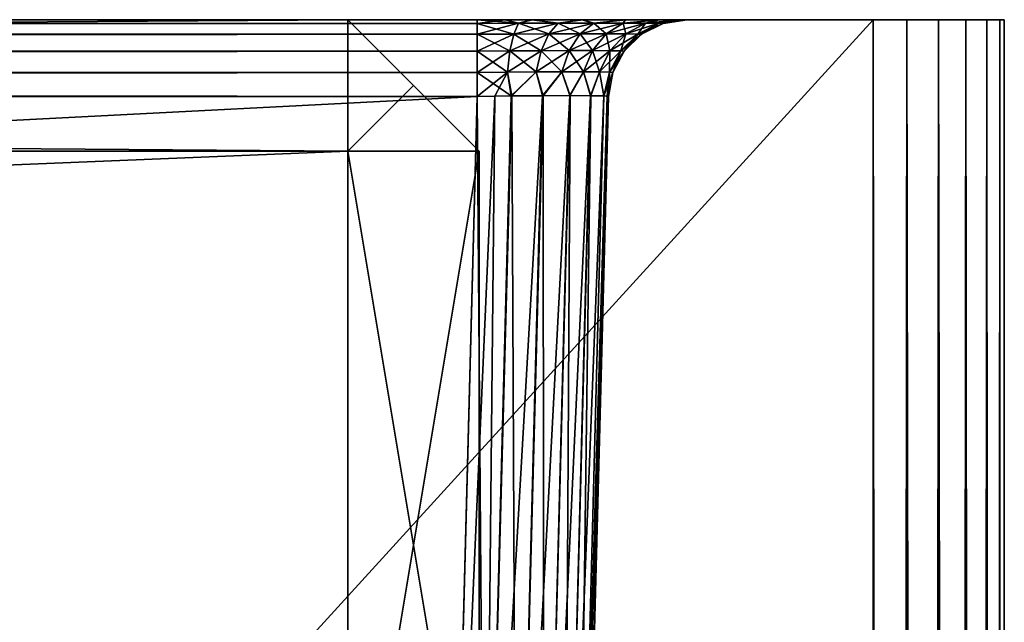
# Model space of a CAD drawing. Header units: millimetres. Extents: x -39 to 39, y -36 to 85.
# Tile 427 of 427: x 35.5 to 39.25, y 82.71 to 85. Entities that reach past the tile are written whole.
import ezdxf

# ---------------------------------------------------------------- set-up
doc = ezdxf.new("R2010")
doc.units = ezdxf.units.MM
doc.header["$LTSCALE"] = 65.185185
for name, color, linetype in [('10', 7, 'CONTINUOUS'), ('2', 7, 'CONTINUOUS'), ('25', 7, 'CONTINUOUS'), ('26', 7, 'CONTINUOUS'), ('30', 7, 'CONTINUOUS'), ('31', 7, 'CONTINUOUS'), ('4', 7, 'CONTINUOUS'), ('5', 7, 'CONTINUOUS'), ('6', 7, 'CONTINUOUS'), ('61', 7, 'CONTINUOUS'), ('62', 7, 'CONTINUOUS'), ('63', 7, 'CONTINUOUS'), ('64', 7, 'CONTINUOUS'), ('65', 7, 'CONTINUOUS'), ('71', 7, 'CONTINUOUS'), ('73', 7, 'CONTINUOUS'), ('74', 7, 'CONTINUOUS'), ('76', 7, 'CONTINUOUS'), ('78', 7, 'CONTINUOUS'), ('79', 7, 'CONTINUOUS'), ('8', 7, 'CONTINUOUS'), ('80', 7, 'CONTINUOUS'), ('83', 7, 'CONTINUOUS'), ('84', 7, 'CONTINUOUS'), ('9', 7, 'CONTINUOUS')]:
    doc.layers.add(name, color=color, linetype=linetype)

msp = doc.modelspace()

# ---------------------------------------------------------------- linework, layer by layer
at = {"layer": '10', "color": 7, "linetype": 'CONTINUOUS'}
for points in [[(37.2425, 84.7079, -21.4923), (-37.2425, 84.7079, -21.4923), (37.1425, 80.8869, -21.3923), (37.2425, 84.7079, -21.4923)], [(37.1425, 80.8869, -21.3923), (-37.2425, 84.7079, -21.4923), (-37.1425, 80.8869, -21.3923), (37.1425, 80.8869, -21.3923)]]:
    msp.add_3dface(points, dxfattribs=at)
at = {"layer": '2', "color": 7, "linetype": 'CONTINUOUS'}
for points in [[(-38.75, 85, 23), (38.75, 85, 23), (-37.2425, 85, 21.7922), (-38.75, 85, 23)], [(37.2425, 85, -21.7922), (-38.75, 85, -23), (-37.2425, 85, -21.7922), (37.2425, 85, -21.7922)], [(38.75, 85, -23), (-38.75, 85, -23), (37.2425, 85, -21.7922), (38.75, 85, -23)], [(-37.2425, 85, 21.7922), (38.75, 85, 23), (37.2425, 85, 21.7922), (-37.2425, 85, 21.7922)], [(37.2425, 85, 21.7922), (38.75, 85, 23), (37.3496, 85, 21.7851), (37.2425, 85, 21.7922)], [(37.4492, 85, -21.7651), (38.75, 85, -23), (37.2425, 85, -21.7922), (37.4492, 85, -21.7651)], [(37.3496, 85, 21.7851), (38.75, 85, 23), (37.4535, 85, 21.7639), (37.3496, 85, 21.7851)], [(37.6414, 85, -21.6857), (38.75, 85, -23), (37.4492, 85, -21.7651), (37.6414, 85, -21.6857)], [(37.4535, 85, 21.7639), (38.75, 85, 23), (37.6455, 85, 21.6834), (37.4535, 85, 21.7639)], [(37.8064, 85, -21.5597), (38.75, 85, -23), (37.6414, 85, -21.6857), (37.8064, 85, -21.5597)], [(37.6455, 85, 21.6834), (38.75, 85, 23), (37.8097, 85, 21.5564), (37.6455, 85, 21.6834)], [(37.9334, 85, -21.3955), (38.75, 85, -23), (37.8064, 85, -21.5597), (37.9334, 85, -21.3955)], [(37.8097, 85, 21.5564), (38.75, 85, 23), (37.9357, 85, 21.3914), (37.8097, 85, 21.5564)], [(38.0139, 85, -21.2035), (38.75, 85, -23), (37.9334, 85, -21.3955), (38.0139, 85, -21.2035)], [(37.9357, 85, 21.3914), (38.75, 85, 23), (38.0151, 85, 21.1992), (37.9357, 85, 21.3914)], [(38.0351, 85, -21.0996), (38.75, 85, -23), (38.0139, 85, -21.2035), (38.0351, 85, -21.0996)], [(38.0151, 85, 21.1992), (38.75, 85, 23), (38.0422, 85, 20.9925), (38.0151, 85, 21.1992)], [(38.0422, 85, -20.9925), (38.75, 85, -23), (38.0351, 85, -21.0996), (38.0422, 85, -20.9925)], [(38.0422, 85, 20.9925), (38.75, 85, 23), (38.0422, 85, -20.9925), (38.0422, 85, 20.9925)], [(38.75, 85, 23), (38.75, 85, -23), (38.0422, 85, -20.9925), (38.75, 85, 23)], [(38.8794, 85, 22.983), (38.75, 85, -23), (38.75, 85, 23), (38.8794, 85, 22.983)], [(38.8794, 85, -22.983), (38.75, 85, -23), (38.8794, 85, 22.983), (38.8794, 85, -22.983)], [(39, 85, -22.933), (38.8794, 85, -22.983), (39, 85, 22.933), (39, 85, -22.933)], [(39, 85, 22.933), (38.8794, 85, -22.983), (38.8794, 85, 22.983), (39, 85, 22.933)], [(39.1036, 85, -22.8536), (39, 85, -22.933), (39.1036, 85, 22.8536), (39.1036, 85, -22.8536)], [(39.1036, 85, 22.8536), (39, 85, -22.933), (39, 85, 22.933), (39.1036, 85, 22.8536)], [(39.183, 85, 22.75), (39.1036, 85, -22.8536), (39.1036, 85, 22.8536), (39.183, 85, 22.75)], [(39.183, 85, -22.75), (39.1036, 85, -22.8536), (39.183, 85, 22.75), (39.183, 85, -22.75)], [(39.233, 85, -22.6294), (39.183, 85, -22.75), (39.233, 85, 22.6294), (39.233, 85, -22.6294)], [(39.233, 85, 22.6294), (39.183, 85, -22.75), (39.183, 85, 22.75), (39.233, 85, 22.6294)], [(39.25, 85, 22.5), (39.233, 85, -22.6294), (39.233, 85, 22.6294), (39.25, 85, 22.5)], [(39.25, 85, -22.5), (39.233, 85, -22.6294), (39.25, 85, 22.5), (39.25, 85, -22.5)]]:
    msp.add_3dface(points, dxfattribs=at)
at = {"layer": '25', "color": 7, "linetype": 'CONTINUOUS'}
for points in [[(38.75, 0, -23), (38.75, 85, -23), (38.8794, 85, -22.983), (38.75, 0, -23)], [(38.8794, 0, -22.983), (38.75, 0, -23), (38.8794, 85, -22.983), (38.8794, 0, -22.983)], [(38.8794, 0, -22.983), (38.8794, 85, -22.983), (39, 85, -22.933), (38.8794, 0, -22.983)], [(39, 0, -22.933), (38.8794, 0, -22.983), (39, 85, -22.933), (39, 0, -22.933)], [(39, 0, -22.933), (39, 85, -22.933), (39.1036, 85, -22.8536), (39, 0, -22.933)], [(39.1036, 0, -22.8536), (39, 0, -22.933), (39.1036, 85, -22.8536), (39.1036, 0, -22.8536)], [(39.1036, 0, -22.8536), (39.1036, 85, -22.8536), (39.183, 85, -22.75), (39.1036, 0, -22.8536)], [(39.183, 0, -22.75), (39.1036, 0, -22.8536), (39.183, 85, -22.75), (39.183, 0, -22.75)], [(39.233, 0, -22.6294), (39.183, 0, -22.75), (39.233, 85, -22.6294), (39.233, 0, -22.6294)], [(39.183, 0, -22.75), (39.183, 85, -22.75), (39.233, 85, -22.6294), (39.183, 0, -22.75)], [(39.25, 0, -22.5), (39.233, 0, -22.6294), (39.25, 85, -22.5), (39.25, 0, -22.5)], [(39.233, 0, -22.6294), (39.233, 85, -22.6294), (39.25, 85, -22.5), (39.233, 0, -22.6294)]]:
    msp.add_3dface(points, dxfattribs=at)
at = {"layer": '26', "color": 7, "linetype": 'CONTINUOUS'}
for points in [[(38.75, 0, 23), (38.8794, 0, 22.983), (38.75, 85, 23), (38.75, 0, 23)], [(38.8794, 0, 22.983), (38.8794, 85, 22.983), (38.75, 85, 23), (38.8794, 0, 22.983)], [(38.8794, 0, 22.983), (39, 0, 22.933), (38.8794, 85, 22.983), (38.8794, 0, 22.983)], [(39, 0, 22.933), (39, 85, 22.933), (38.8794, 85, 22.983), (39, 0, 22.933)], [(39, 0, 22.933), (39.1036, 0, 22.8536), (39, 85, 22.933), (39, 0, 22.933)], [(39.1036, 0, 22.8536), (39.1036, 85, 22.8536), (39, 85, 22.933), (39.1036, 0, 22.8536)], [(39.183, 0, 22.75), (39.183, 85, 22.75), (39.1036, 85, 22.8536), (39.183, 0, 22.75)], [(39.1036, 0, 22.8536), (39.183, 0, 22.75), (39.1036, 85, 22.8536), (39.1036, 0, 22.8536)], [(39.183, 0, 22.75), (39.233, 0, 22.6294), (39.183, 85, 22.75), (39.183, 0, 22.75)], [(39.233, 0, 22.6294), (39.233, 85, 22.6294), (39.183, 85, 22.75), (39.233, 0, 22.6294)], [(39.233, 0, 22.6294), (39.25, 0, 22.5), (39.233, 85, 22.6294), (39.233, 0, 22.6294)], [(39.25, 0, 22.5), (39.25, 85, 22.5), (39.233, 85, 22.6294), (39.25, 0, 22.5)]]:
    msp.add_3dface(points, dxfattribs=at)
at = {"layer": '30', "color": 7, "linetype": 'CONTINUOUS'}
for points in [[(37.1425, 80.8869, 21.3923), (37.3095, 84.7088, 21.4879), (37.2718, 80.884, 21.3752), (37.1425, 80.8869, 21.3923)], [(37.1425, 80.8869, 21.3923), (37.2425, 84.7079, 21.4923), (37.3095, 84.7088, 21.4879), (37.1425, 80.8869, 21.3923)], [(37.2718, 80.884, 21.3752), (37.3744, 84.7096, 21.4747), (37.3923, 80.8821, 21.3252), (37.2718, 80.884, 21.3752)], [(37.3095, 84.7088, 21.4879), (37.3744, 84.7096, 21.4747), (37.2718, 80.884, 21.3752), (37.3095, 84.7088, 21.4879)], [(37.3744, 84.7096, 21.4747), (37.4944, 84.7107, 21.4244), (37.3923, 80.8821, 21.3252), (37.3744, 84.7096, 21.4747)], [(37.3923, 80.8821, 21.3252), (37.4944, 84.7107, 21.4244), (37.4958, 80.8815, 21.2458), (37.3923, 80.8821, 21.3252)], [(37.4944, 84.7107, 21.4244), (37.5971, 84.7111, 21.345), (37.4958, 80.8815, 21.2458), (37.4944, 84.7107, 21.4244)], [(37.4958, 80.8815, 21.2458), (37.5971, 84.7111, 21.345), (37.5752, 80.8821, 21.1423), (37.4958, 80.8815, 21.2458)], [(37.5971, 84.7111, 21.345), (37.6759, 84.7107, 21.2419), (37.5752, 80.8821, 21.1423), (37.5971, 84.7111, 21.345)], [(37.5752, 80.8821, 21.1423), (37.6759, 84.7107, 21.2419), (37.6252, 80.884, 21.0218), (37.5752, 80.8821, 21.1423)], [(37.6759, 84.7107, 21.2419), (37.7254, 84.7096, 21.1217), (37.6252, 80.884, 21.0218), (37.6759, 84.7107, 21.2419)], [(37.7254, 84.7096, 21.1217), (37.7423, 84.7079, 20.9925), (37.6252, 80.884, 21.0218), (37.7254, 84.7096, 21.1217)], [(37.7423, 84.7079, 20.9925), (37.6423, 80.8869, 20.8925), (37.6252, 80.884, 21.0218), (37.7423, 84.7079, 20.9925)]]:
    msp.add_3dface(points, dxfattribs=at)
at = {"layer": '31', "color": 7, "linetype": 'CONTINUOUS'}
for points in [[(37.2425, 84.7079, -21.4923), (37.1425, 80.8869, -21.3923), (37.2718, 80.884, -21.3752), (37.2425, 84.7079, -21.4923)], [(37.3717, 84.7096, -21.4754), (37.2425, 84.7079, -21.4923), (37.2718, 80.884, -21.3752), (37.3717, 84.7096, -21.4754)], [(37.3923, 80.8821, -21.3252), (37.4919, 84.7107, -21.4259), (37.2718, 80.884, -21.3752), (37.3923, 80.8821, -21.3252)], [(37.4919, 84.7107, -21.4259), (37.3717, 84.7096, -21.4754), (37.2718, 80.884, -21.3752), (37.4919, 84.7107, -21.4259)], [(37.595, 84.7111, -21.3471), (37.4919, 84.7107, -21.4259), (37.3923, 80.8821, -21.3252), (37.595, 84.7111, -21.3471)], [(37.4958, 80.8815, -21.2458), (37.595, 84.7111, -21.3471), (37.3923, 80.8821, -21.3252), (37.4958, 80.8815, -21.2458)], [(37.6744, 84.7107, -21.2444), (37.595, 84.7111, -21.3471), (37.4958, 80.8815, -21.2458), (37.6744, 84.7107, -21.2444)], [(37.5752, 80.8821, -21.1423), (37.6744, 84.7107, -21.2444), (37.4958, 80.8815, -21.2458), (37.5752, 80.8821, -21.1423)], [(37.7247, 84.7096, -21.1244), (37.6744, 84.7107, -21.2444), (37.5752, 80.8821, -21.1423), (37.7247, 84.7096, -21.1244)], [(37.6252, 80.884, -21.0218), (37.7247, 84.7096, -21.1244), (37.5752, 80.8821, -21.1423), (37.6252, 80.884, -21.0218)], [(37.7379, 84.7088, -21.0595), (37.7247, 84.7096, -21.1244), (37.6252, 80.884, -21.0218), (37.7379, 84.7088, -21.0595)], [(37.6423, 80.8869, -20.8925), (37.7379, 84.7088, -21.0595), (37.6252, 80.884, -21.0218), (37.6423, 80.8869, -20.8925)], [(37.6423, 80.8869, -20.8925), (37.7423, 84.7079, -20.9925), (37.7379, 84.7088, -21.0595), (37.6423, 80.8869, -20.8925)]]:
    msp.add_3dface(points, dxfattribs=at)
at = {"layer": '4', "color": 7, "linetype": 'CONTINUOUS'}
for points in [[(-38.75, 0, 23), (38.75, 85, 23), (-38.75, 85, 23), (-38.75, 0, 23)], [(-38.75, 0, 23), (38.75, 0, 23), (38.75, 85, 23), (-38.75, 0, 23)]]:
    msp.add_3dface(points, dxfattribs=at)
at = {"layer": '5', "color": 7, "linetype": 'CONTINUOUS'}
for points in [[(39.25, 0, -22.5), (39.25, 85, -22.5), (39.25, 6.8628, -1.6086), (39.25, 0, -22.5)], [(39.25, 85, -22.5), (39.25, 0, 22.5), (39.25, 8.7166, 0.7159), (39.25, 85, -22.5)], [(39.25, 0, 22.5), (39.25, 85, -22.5), (39.25, 85, 22.5), (39.25, 0, 22.5)], [(39.25, 8.88), (39.25, 85, -22.5), (39.25, 8.8386, 0.3672), (39.25, 8.88)], [(39.25, 8.8386, -0.3672), (39.25, 85, -22.5), (39.25, 8.88), (39.25, 8.8386, -0.3672)], [(39.25, 8.8386, 0.3672), (39.25, 85, -22.5), (39.25, 8.7166, 0.7159), (39.25, 8.8386, 0.3672)], [(39.25, 6.8628, -1.6086), (39.25, 85, -22.5), (39.25, 7.23, -1.65), (39.25, 6.8628, -1.6086)], [(39.25, 7.23, -1.65), (39.25, 85, -22.5), (39.25, 7.5972, -1.6086), (39.25, 7.23, -1.65)], [(39.25, 7.5972, -1.6086), (39.25, 85, -22.5), (39.25, 7.9459, -1.4866), (39.25, 7.5972, -1.6086)], [(39.25, 7.9459, -1.4866), (39.25, 85, -22.5), (39.25, 8.2588, -1.29), (39.25, 7.9459, -1.4866)], [(39.25, 8.2588, -1.29), (39.25, 85, -22.5), (39.25, 8.52, -1.0288), (39.25, 8.2588, -1.29)], [(39.25, 8.52, -1.0288), (39.25, 85, -22.5), (39.25, 8.7166, -0.7159), (39.25, 8.52, -1.0288)], [(39.25, 8.7166, -0.7159), (39.25, 85, -22.5), (39.25, 8.8386, -0.3672), (39.25, 8.7166, -0.7159)]]:
    msp.add_3dface(points, dxfattribs=at)
at = {"layer": '6', "color": 7, "linetype": 'CONTINUOUS'}
for points in [[(38.75, 0, -23), (-38.75, 85, -23), (38.75, 85, -23), (38.75, 0, -23)], [(38.75, 0, -23), (-38.75, 0, -23), (-38.75, 85, -23), (38.75, 0, -23)]]:
    msp.add_3dface(points, dxfattribs=at)
at = {"layer": '61', "color": 7, "linetype": 'CONTINUOUS'}
for points in [[(-37.2425, 85, 21.7922), (37.2425, 85, 21.7922), (37.2425, 84.9858, 21.701), (-37.2425, 85, 21.7922)], [(-37.2425, 84.9858, 21.701), (-37.2425, 85, 21.7922), (37.2425, 84.9858, 21.701), (-37.2425, 84.9858, 21.701)], [(37.2425, 84.9445, 21.6184), (-37.2425, 84.9858, 21.701), (37.2425, 84.9858, 21.701), (37.2425, 84.9445, 21.6184)], [(-37.2425, 84.9445, 21.6184), (-37.2425, 84.9858, 21.701), (37.2425, 84.9445, 21.6184), (-37.2425, 84.9445, 21.6184)], [(37.2425, 84.88, 21.5522), (-37.2425, 84.9445, 21.6184), (37.2425, 84.9445, 21.6184), (37.2425, 84.88, 21.5522)], [(-37.2425, 84.88, 21.5522), (-37.2425, 84.9445, 21.6184), (37.2425, 84.88, 21.5522), (-37.2425, 84.88, 21.5522)], [(37.2425, 84.7984, 21.5088), (-37.2425, 84.88, 21.5522), (37.2425, 84.88, 21.5522), (37.2425, 84.7984, 21.5088)], [(-37.2425, 84.7984, 21.5088), (-37.2425, 84.88, 21.5522), (37.2425, 84.7984, 21.5088), (-37.2425, 84.7984, 21.5088)], [(37.2425, 84.7079, 21.4923), (-37.2425, 84.7079, 21.4923), (-37.2425, 84.7984, 21.5088), (37.2425, 84.7079, 21.4923)], [(37.2425, 84.7079, 21.4923), (-37.2425, 84.7984, 21.5088), (37.2425, 84.7984, 21.5088), (37.2425, 84.7079, 21.4923)]]:
    msp.add_3dface(points, dxfattribs=at)
at = {"layer": '62', "color": 7, "linetype": 'CONTINUOUS'}
for points in [[(37.2425, 85, 21.7922), (37.3496, 85, 21.7851), (37.2425, 84.9858, 21.701), (37.2425, 85, 21.7922)], [(37.2425, 84.9858, 21.701), (37.3496, 85, 21.7851), (37.4005, 84.9863, 21.6847), (37.2425, 84.9858, 21.701)], [(37.2425, 84.9445, 21.6184), (37.4005, 84.9863, 21.6847), (37.3821, 84.9454, 21.6039), (37.2425, 84.9445, 21.6184)], [(37.2425, 84.9445, 21.6184), (37.2425, 84.9858, 21.701), (37.4005, 84.9863, 21.6847), (37.2425, 84.9445, 21.6184)], [(37.3496, 85, 21.7851), (37.4535, 85, 21.7639), (37.4005, 84.9863, 21.6847), (37.3496, 85, 21.7851)], [(37.3821, 84.9454, 21.6039), (37.551, 84.9866, 21.6332), (37.515, 84.946, 21.5584), (37.3821, 84.9454, 21.6039)], [(37.4005, 84.9863, 21.6847), (37.551, 84.9866, 21.6332), (37.3821, 84.9454, 21.6039), (37.4005, 84.9863, 21.6847)], [(37.4005, 84.9863, 21.6847), (37.4535, 85, 21.7639), (37.551, 84.9866, 21.6332), (37.4005, 84.9863, 21.6847)], [(37.4535, 85, 21.7639), (37.6455, 85, 21.6834), (37.551, 84.9866, 21.6332), (37.4535, 85, 21.7639)], [(37.515, 84.946, 21.5584), (37.6862, 84.9867, 21.5489), (37.6344, 84.9463, 21.4839), (37.515, 84.946, 21.5584)], [(37.551, 84.9866, 21.6332), (37.6862, 84.9867, 21.5489), (37.515, 84.946, 21.5584), (37.551, 84.9866, 21.6332)], [(37.551, 84.9866, 21.6332), (37.6455, 85, 21.6834), (37.6862, 84.9867, 21.5489), (37.551, 84.9866, 21.6332)], [(37.6344, 84.9463, 21.4839), (37.7989, 84.9867, 21.4362), (37.7339, 84.9463, 21.3844), (37.6344, 84.9463, 21.4839)], [(37.6862, 84.9867, 21.5489), (37.7989, 84.9867, 21.4362), (37.6344, 84.9463, 21.4839), (37.6862, 84.9867, 21.5489)], [(37.6455, 85, 21.6834), (37.8097, 85, 21.5564), (37.6862, 84.9867, 21.5489), (37.6455, 85, 21.6834)], [(37.6862, 84.9867, 21.5489), (37.8097, 85, 21.5564), (37.7989, 84.9867, 21.4362), (37.6862, 84.9867, 21.5489)], [(37.7989, 84.9867, 21.4362), (37.8832, 84.9866, 21.301), (37.7339, 84.9463, 21.3844), (37.7989, 84.9867, 21.4362)], [(37.7339, 84.9463, 21.3844), (37.8832, 84.9866, 21.301), (37.8084, 84.946, 21.265), (37.7339, 84.9463, 21.3844)], [(37.8097, 85, 21.5564), (37.9357, 85, 21.3914), (37.7989, 84.9867, 21.4362), (37.8097, 85, 21.5564)], [(37.7989, 84.9867, 21.4362), (37.9357, 85, 21.3914), (37.8832, 84.9866, 21.301), (37.7989, 84.9867, 21.4362)], [(37.8832, 84.9866, 21.301), (37.9347, 84.9863, 21.1505), (37.8084, 84.946, 21.265), (37.8832, 84.9866, 21.301)], [(37.8084, 84.946, 21.265), (37.9347, 84.9863, 21.1505), (37.8539, 84.9454, 21.1321), (37.8084, 84.946, 21.265)], [(37.9347, 84.9863, 21.1505), (37.951, 84.9858, 20.9925), (37.8539, 84.9454, 21.1321), (37.9347, 84.9863, 21.1505)], [(37.8539, 84.9454, 21.1321), (37.951, 84.9858, 20.9925), (37.8684, 84.9445, 20.9925), (37.8539, 84.9454, 21.1321)], [(37.9357, 85, 21.3914), (38.0151, 85, 21.1992), (37.8832, 84.9866, 21.301), (37.9357, 85, 21.3914)], [(37.8832, 84.9866, 21.301), (38.0151, 85, 21.1992), (37.9347, 84.9863, 21.1505), (37.8832, 84.9866, 21.301)], [(38.0151, 85, 21.1992), (38.0422, 85, 20.9925), (37.9347, 84.9863, 21.1505), (38.0151, 85, 21.1992)], [(37.9347, 84.9863, 21.1505), (38.0422, 85, 20.9925), (37.951, 84.9858, 20.9925), (37.9347, 84.9863, 21.1505)], [(37.2425, 84.88, 21.5522), (37.2425, 84.9445, 21.6184), (37.3821, 84.9454, 21.6039), (37.2425, 84.88, 21.5522)], [(37.2425, 84.88, 21.5522), (37.3821, 84.9454, 21.6039), (37.3673, 84.8812, 21.5391), (37.2425, 84.88, 21.5522)], [(37.3821, 84.9454, 21.6039), (37.515, 84.946, 21.5584), (37.3673, 84.8812, 21.5391), (37.3821, 84.9454, 21.6039)], [(37.3673, 84.8812, 21.5391), (37.515, 84.946, 21.5584), (37.4861, 84.8821, 21.4982), (37.3673, 84.8812, 21.5391)], [(37.515, 84.946, 21.5584), (37.6344, 84.9463, 21.4839), (37.4861, 84.8821, 21.4982), (37.515, 84.946, 21.5584)], [(37.4861, 84.8821, 21.4982), (37.6344, 84.9463, 21.4839), (37.5927, 84.8825, 21.4316), (37.4861, 84.8821, 21.4982)], [(37.5927, 84.8825, 21.4316), (37.7339, 84.9463, 21.3844), (37.6817, 84.8825, 21.3427), (37.5927, 84.8825, 21.4316)], [(37.6344, 84.9463, 21.4839), (37.7339, 84.9463, 21.3844), (37.5927, 84.8825, 21.4316), (37.6344, 84.9463, 21.4839)], [(37.7339, 84.9463, 21.3844), (37.8084, 84.946, 21.265), (37.6817, 84.8825, 21.3427), (37.7339, 84.9463, 21.3844)], [(37.6817, 84.8825, 21.3427), (37.8084, 84.946, 21.265), (37.7482, 84.8821, 21.2361), (37.6817, 84.8825, 21.3427)], [(37.8084, 84.946, 21.265), (37.8539, 84.9454, 21.1321), (37.7482, 84.8821, 21.2361), (37.8084, 84.946, 21.265)], [(37.7482, 84.8821, 21.2361), (37.8539, 84.9454, 21.1321), (37.7891, 84.8812, 21.1173), (37.7482, 84.8821, 21.2361)], [(37.8539, 84.9454, 21.1321), (37.8684, 84.9445, 20.9925), (37.7891, 84.8812, 21.1173), (37.8539, 84.9454, 21.1321)], [(37.7891, 84.8812, 21.1173), (37.8684, 84.9445, 20.9925), (37.8022, 84.88, 20.9925), (37.7891, 84.8812, 21.1173)], [(37.2425, 84.7984, 21.5088), (37.3673, 84.8812, 21.5391), (37.3576, 84.7999, 21.4964), (37.2425, 84.7984, 21.5088)], [(37.2425, 84.7984, 21.5088), (37.2425, 84.88, 21.5522), (37.3673, 84.8812, 21.5391), (37.2425, 84.7984, 21.5088)], [(37.3576, 84.7999, 21.4964), (37.4861, 84.8821, 21.4982), (37.467, 84.8009, 21.4585), (37.3576, 84.7999, 21.4964)], [(37.3673, 84.8812, 21.5391), (37.4861, 84.8821, 21.4982), (37.3576, 84.7999, 21.4964), (37.3673, 84.8812, 21.5391)], [(37.467, 84.8009, 21.4585), (37.5927, 84.8825, 21.4316), (37.5651, 84.8014, 21.3971), (37.467, 84.8009, 21.4585)], [(37.4861, 84.8821, 21.4982), (37.5927, 84.8825, 21.4316), (37.467, 84.8009, 21.4585), (37.4861, 84.8821, 21.4982)], [(37.5927, 84.8825, 21.4316), (37.6817, 84.8825, 21.3427), (37.5651, 84.8014, 21.3971), (37.5927, 84.8825, 21.4316)], [(37.5651, 84.8014, 21.3971), (37.6817, 84.8825, 21.3427), (37.6471, 84.8014, 21.3151), (37.5651, 84.8014, 21.3971)], [(37.6817, 84.8825, 21.3427), (37.7482, 84.8821, 21.2361), (37.6471, 84.8014, 21.3151), (37.6817, 84.8825, 21.3427)], [(37.6471, 84.8014, 21.3151), (37.7482, 84.8821, 21.2361), (37.7085, 84.8009, 21.217), (37.6471, 84.8014, 21.3151)], [(37.7482, 84.8821, 21.2361), (37.7891, 84.8812, 21.1173), (37.7085, 84.8009, 21.217), (37.7482, 84.8821, 21.2361)], [(37.7085, 84.8009, 21.217), (37.7891, 84.8812, 21.1173), (37.7464, 84.7999, 21.1076), (37.7085, 84.8009, 21.217)], [(37.7891, 84.8812, 21.1173), (37.8022, 84.88, 20.9925), (37.7464, 84.7999, 21.1076), (37.7891, 84.8812, 21.1173)], [(37.7464, 84.7999, 21.1076), (37.8022, 84.88, 20.9925), (37.7588, 84.7984, 20.9925), (37.7464, 84.7999, 21.1076)], [(37.2425, 84.7079, 21.4923), (37.2425, 84.7984, 21.5088), (37.3576, 84.7999, 21.4964), (37.2425, 84.7079, 21.4923)], [(37.3095, 84.7088, 21.4879), (37.2425, 84.7079, 21.4923), (37.3576, 84.7999, 21.4964), (37.3095, 84.7088, 21.4879)], [(37.3744, 84.7096, 21.4747), (37.3095, 84.7088, 21.4879), (37.3576, 84.7999, 21.4964), (37.3744, 84.7096, 21.4747)], [(37.3744, 84.7096, 21.4747), (37.3576, 84.7999, 21.4964), (37.467, 84.8009, 21.4585), (37.3744, 84.7096, 21.4747)], [(37.4944, 84.7107, 21.4244), (37.3744, 84.7096, 21.4747), (37.467, 84.8009, 21.4585), (37.4944, 84.7107, 21.4244)], [(37.4944, 84.7107, 21.4244), (37.467, 84.8009, 21.4585), (37.5651, 84.8014, 21.3971), (37.4944, 84.7107, 21.4244)], [(37.5971, 84.7111, 21.345), (37.4944, 84.7107, 21.4244), (37.5651, 84.8014, 21.3971), (37.5971, 84.7111, 21.345)], [(37.5971, 84.7111, 21.345), (37.5651, 84.8014, 21.3971), (37.6471, 84.8014, 21.3151), (37.5971, 84.7111, 21.345)], [(37.6759, 84.7107, 21.2419), (37.5971, 84.7111, 21.345), (37.6471, 84.8014, 21.3151), (37.6759, 84.7107, 21.2419)], [(37.6759, 84.7107, 21.2419), (37.6471, 84.8014, 21.3151), (37.7085, 84.8009, 21.217), (37.6759, 84.7107, 21.2419)], [(37.7254, 84.7096, 21.1217), (37.6759, 84.7107, 21.2419), (37.7085, 84.8009, 21.217), (37.7254, 84.7096, 21.1217)], [(37.7254, 84.7096, 21.1217), (37.7085, 84.8009, 21.217), (37.7464, 84.7999, 21.1076), (37.7254, 84.7096, 21.1217)], [(37.7254, 84.7096, 21.1217), (37.7464, 84.7999, 21.1076), (37.7588, 84.7984, 20.9925), (37.7254, 84.7096, 21.1217)], [(37.7423, 84.7079, 20.9925), (37.7254, 84.7096, 21.1217), (37.7588, 84.7984, 20.9925), (37.7423, 84.7079, 20.9925)]]:
    msp.add_3dface(points, dxfattribs=at)
at = {"layer": '63', "color": 7, "linetype": 'CONTINUOUS'}
for points in [[(37.8684, 84.9445, 20.9925), (37.951, 84.9858, 20.9925), (37.8684, 84.9445, -20.9925), (37.8684, 84.9445, 20.9925)], [(37.8684, 84.9445, -20.9925), (37.951, 84.9858, 20.9925), (37.951, 84.9858, -20.9925), (37.8684, 84.9445, -20.9925)], [(37.951, 84.9858, 20.9925), (38.0422, 85, 20.9925), (37.951, 84.9858, -20.9925), (37.951, 84.9858, 20.9925)], [(38.0422, 85, 20.9925), (38.0422, 85, -20.9925), (37.951, 84.9858, -20.9925), (38.0422, 85, 20.9925)], [(37.8022, 84.88, 20.9925), (37.8684, 84.9445, 20.9925), (37.8022, 84.88, -20.9925), (37.8022, 84.88, 20.9925)], [(37.8022, 84.88, -20.9925), (37.8684, 84.9445, 20.9925), (37.8684, 84.9445, -20.9925), (37.8022, 84.88, -20.9925)], [(37.7588, 84.7984, -20.9925), (37.8022, 84.88, 20.9925), (37.8022, 84.88, -20.9925), (37.7588, 84.7984, -20.9925)], [(37.7588, 84.7984, 20.9925), (37.8022, 84.88, 20.9925), (37.7588, 84.7984, -20.9925), (37.7588, 84.7984, 20.9925)], [(37.7423, 84.7079, -20.9925), (37.7423, 84.7079, 20.9925), (37.7588, 84.7984, 20.9925), (37.7423, 84.7079, -20.9925)], [(37.7423, 84.7079, -20.9925), (37.7588, 84.7984, 20.9925), (37.7588, 84.7984, -20.9925), (37.7423, 84.7079, -20.9925)]]:
    msp.add_3dface(points, dxfattribs=at)
at = {"layer": '64', "color": 7, "linetype": 'CONTINUOUS'}
for points in [[(37.4492, 85, -21.7651), (37.2425, 85, -21.7922), (37.4005, 84.9863, -21.6847), (37.4492, 85, -21.7651)], [(37.4005, 84.9863, -21.6847), (37.2425, 85, -21.7922), (37.2425, 84.9858, -21.701), (37.4005, 84.9863, -21.6847)], [(37.4005, 84.9863, -21.6847), (37.2425, 84.9858, -21.701), (37.3821, 84.9454, -21.6039), (37.4005, 84.9863, -21.6847)], [(37.3821, 84.9454, -21.6039), (37.2425, 84.9858, -21.701), (37.2425, 84.9445, -21.6184), (37.3821, 84.9454, -21.6039)], [(37.515, 84.946, -21.5584), (37.4005, 84.9863, -21.6847), (37.3821, 84.9454, -21.6039), (37.515, 84.946, -21.5584)], [(37.551, 84.9866, -21.6332), (37.4492, 85, -21.7651), (37.4005, 84.9863, -21.6847), (37.551, 84.9866, -21.6332)], [(37.551, 84.9866, -21.6332), (37.4005, 84.9863, -21.6847), (37.515, 84.946, -21.5584), (37.551, 84.9866, -21.6332)], [(37.6414, 85, -21.6857), (37.4492, 85, -21.7651), (37.551, 84.9866, -21.6332), (37.6414, 85, -21.6857)], [(37.6344, 84.9463, -21.4839), (37.551, 84.9866, -21.6332), (37.515, 84.946, -21.5584), (37.6344, 84.9463, -21.4839)], [(37.6862, 84.9867, -21.5489), (37.6414, 85, -21.6857), (37.551, 84.9866, -21.6332), (37.6862, 84.9867, -21.5489)], [(37.6862, 84.9867, -21.5489), (37.551, 84.9866, -21.6332), (37.6344, 84.9463, -21.4839), (37.6862, 84.9867, -21.5489)], [(37.7339, 84.9463, -21.3844), (37.6862, 84.9867, -21.5489), (37.6344, 84.9463, -21.4839), (37.7339, 84.9463, -21.3844)], [(37.8064, 85, -21.5597), (37.6414, 85, -21.6857), (37.6862, 84.9867, -21.5489), (37.8064, 85, -21.5597)], [(37.7989, 84.9867, -21.4362), (37.8064, 85, -21.5597), (37.6862, 84.9867, -21.5489), (37.7989, 84.9867, -21.4362)], [(37.7989, 84.9867, -21.4362), (37.6862, 84.9867, -21.5489), (37.7339, 84.9463, -21.3844), (37.7989, 84.9867, -21.4362)], [(37.8084, 84.946, -21.265), (37.7989, 84.9867, -21.4362), (37.7339, 84.9463, -21.3844), (37.8084, 84.946, -21.265)], [(37.9334, 85, -21.3955), (37.8064, 85, -21.5597), (37.7989, 84.9867, -21.4362), (37.9334, 85, -21.3955)], [(37.8832, 84.9866, -21.301), (37.9334, 85, -21.3955), (37.7989, 84.9867, -21.4362), (37.8832, 84.9866, -21.301)], [(37.8832, 84.9866, -21.301), (37.7989, 84.9867, -21.4362), (37.8084, 84.946, -21.265), (37.8832, 84.9866, -21.301)], [(37.8539, 84.9454, -21.1321), (37.8832, 84.9866, -21.301), (37.8084, 84.946, -21.265), (37.8539, 84.9454, -21.1321)], [(37.9347, 84.9863, -21.1505), (37.8832, 84.9866, -21.301), (37.8539, 84.9454, -21.1321), (37.9347, 84.9863, -21.1505)], [(37.8684, 84.9445, -20.9925), (37.9347, 84.9863, -21.1505), (37.8539, 84.9454, -21.1321), (37.8684, 84.9445, -20.9925)], [(37.8684, 84.9445, -20.9925), (37.951, 84.9858, -20.9925), (37.9347, 84.9863, -21.1505), (37.8684, 84.9445, -20.9925)], [(38.0139, 85, -21.2035), (37.9334, 85, -21.3955), (37.8832, 84.9866, -21.301), (38.0139, 85, -21.2035)], [(37.9347, 84.9863, -21.1505), (38.0139, 85, -21.2035), (37.8832, 84.9866, -21.301), (37.9347, 84.9863, -21.1505)], [(38.0351, 85, -21.0996), (38.0139, 85, -21.2035), (37.9347, 84.9863, -21.1505), (38.0351, 85, -21.0996)], [(37.951, 84.9858, -20.9925), (38.0351, 85, -21.0996), (37.9347, 84.9863, -21.1505), (37.951, 84.9858, -20.9925)], [(38.0422, 85, -20.9925), (38.0351, 85, -21.0996), (37.951, 84.9858, -20.9925), (38.0422, 85, -20.9925)], [(37.3821, 84.9454, -21.6039), (37.2425, 84.9445, -21.6184), (37.3673, 84.8812, -21.5391), (37.3821, 84.9454, -21.6039)], [(37.3673, 84.8812, -21.5391), (37.2425, 84.9445, -21.6184), (37.2425, 84.88, -21.5522), (37.3673, 84.8812, -21.5391)], [(37.4861, 84.8821, -21.4982), (37.3821, 84.9454, -21.6039), (37.3673, 84.8812, -21.5391), (37.4861, 84.8821, -21.4982)], [(37.515, 84.946, -21.5584), (37.3821, 84.9454, -21.6039), (37.4861, 84.8821, -21.4982), (37.515, 84.946, -21.5584)], [(37.5927, 84.8825, -21.4317), (37.515, 84.946, -21.5584), (37.4861, 84.8821, -21.4982), (37.5927, 84.8825, -21.4317)], [(37.6344, 84.9463, -21.4839), (37.515, 84.946, -21.5584), (37.5927, 84.8825, -21.4317), (37.6344, 84.9463, -21.4839)], [(37.6816, 84.8825, -21.3427), (37.6344, 84.9463, -21.4839), (37.5927, 84.8825, -21.4317), (37.6816, 84.8825, -21.3427)], [(37.7339, 84.9463, -21.3844), (37.6344, 84.9463, -21.4839), (37.6816, 84.8825, -21.3427), (37.7339, 84.9463, -21.3844)], [(37.7482, 84.8821, -21.2361), (37.7339, 84.9463, -21.3844), (37.6816, 84.8825, -21.3427), (37.7482, 84.8821, -21.2361)], [(37.8084, 84.946, -21.265), (37.7339, 84.9463, -21.3844), (37.7482, 84.8821, -21.2361), (37.8084, 84.946, -21.265)], [(37.7891, 84.8812, -21.1173), (37.8084, 84.946, -21.265), (37.7482, 84.8821, -21.2361), (37.7891, 84.8812, -21.1173)], [(37.8539, 84.9454, -21.1321), (37.8084, 84.946, -21.265), (37.7891, 84.8812, -21.1173), (37.8539, 84.9454, -21.1321)], [(37.8022, 84.88, -20.9925), (37.8539, 84.9454, -21.1321), (37.7891, 84.8812, -21.1173), (37.8022, 84.88, -20.9925)], [(37.8022, 84.88, -20.9925), (37.8684, 84.9445, -20.9925), (37.8539, 84.9454, -21.1321), (37.8022, 84.88, -20.9925)], [(37.3673, 84.8812, -21.5391), (37.2425, 84.88, -21.5522), (37.3576, 84.7999, -21.4964), (37.3673, 84.8812, -21.5391)], [(37.3576, 84.7999, -21.4964), (37.2425, 84.88, -21.5522), (37.2425, 84.7984, -21.5088), (37.3576, 84.7999, -21.4964)], [(37.467, 84.8009, -21.4585), (37.3673, 84.8812, -21.5391), (37.3576, 84.7999, -21.4964), (37.467, 84.8009, -21.4585)], [(37.4861, 84.8821, -21.4982), (37.3673, 84.8812, -21.5391), (37.467, 84.8009, -21.4585), (37.4861, 84.8821, -21.4982)], [(37.5651, 84.8014, -21.3971), (37.4861, 84.8821, -21.4982), (37.467, 84.8009, -21.4585), (37.5651, 84.8014, -21.3971)], [(37.5927, 84.8825, -21.4317), (37.4861, 84.8821, -21.4982), (37.5651, 84.8014, -21.3971), (37.5927, 84.8825, -21.4317)], [(37.6471, 84.8014, -21.3151), (37.5927, 84.8825, -21.4317), (37.5651, 84.8014, -21.3971), (37.6471, 84.8014, -21.3151)], [(37.6816, 84.8825, -21.3427), (37.5927, 84.8825, -21.4317), (37.6471, 84.8014, -21.3151), (37.6816, 84.8825, -21.3427)], [(37.7085, 84.8009, -21.217), (37.6816, 84.8825, -21.3427), (37.6471, 84.8014, -21.3151), (37.7085, 84.8009, -21.217)], [(37.7482, 84.8821, -21.2361), (37.6816, 84.8825, -21.3427), (37.7085, 84.8009, -21.217), (37.7482, 84.8821, -21.2361)], [(37.7464, 84.7999, -21.1076), (37.7482, 84.8821, -21.2361), (37.7085, 84.8009, -21.217), (37.7464, 84.7999, -21.1076)], [(37.7891, 84.8812, -21.1173), (37.7482, 84.8821, -21.2361), (37.7464, 84.7999, -21.1076), (37.7891, 84.8812, -21.1173)], [(37.7588, 84.7984, -20.9925), (37.7891, 84.8812, -21.1173), (37.7464, 84.7999, -21.1076), (37.7588, 84.7984, -20.9925)], [(37.7588, 84.7984, -20.9925), (37.8022, 84.88, -20.9925), (37.7891, 84.8812, -21.1173), (37.7588, 84.7984, -20.9925)], [(37.3717, 84.7096, -21.4754), (37.3576, 84.7999, -21.4964), (37.2425, 84.7984, -21.5088), (37.3717, 84.7096, -21.4754)], [(37.2425, 84.7079, -21.4923), (37.3717, 84.7096, -21.4754), (37.2425, 84.7984, -21.5088), (37.2425, 84.7079, -21.4923)], [(37.3717, 84.7096, -21.4754), (37.467, 84.8009, -21.4585), (37.3576, 84.7999, -21.4964), (37.3717, 84.7096, -21.4754)], [(37.3717, 84.7096, -21.4754), (37.4919, 84.7107, -21.4259), (37.467, 84.8009, -21.4585), (37.3717, 84.7096, -21.4754)], [(37.4919, 84.7107, -21.4259), (37.5651, 84.8014, -21.3971), (37.467, 84.8009, -21.4585), (37.4919, 84.7107, -21.4259)], [(37.4919, 84.7107, -21.4259), (37.595, 84.7111, -21.3471), (37.5651, 84.8014, -21.3971), (37.4919, 84.7107, -21.4259)], [(37.595, 84.7111, -21.3471), (37.6471, 84.8014, -21.3151), (37.5651, 84.8014, -21.3971), (37.595, 84.7111, -21.3471)], [(37.595, 84.7111, -21.3471), (37.6744, 84.7107, -21.2444), (37.6471, 84.8014, -21.3151), (37.595, 84.7111, -21.3471)], [(37.6744, 84.7107, -21.2444), (37.7085, 84.8009, -21.217), (37.6471, 84.8014, -21.3151), (37.6744, 84.7107, -21.2444)], [(37.6744, 84.7107, -21.2444), (37.7247, 84.7096, -21.1244), (37.7085, 84.8009, -21.217), (37.6744, 84.7107, -21.2444)], [(37.7247, 84.7096, -21.1244), (37.7464, 84.7999, -21.1076), (37.7085, 84.8009, -21.217), (37.7247, 84.7096, -21.1244)], [(37.7247, 84.7096, -21.1244), (37.7379, 84.7088, -21.0595), (37.7464, 84.7999, -21.1076), (37.7247, 84.7096, -21.1244)], [(37.7379, 84.7088, -21.0595), (37.7423, 84.7079, -20.9925), (37.7464, 84.7999, -21.1076), (37.7379, 84.7088, -21.0595)], [(37.7423, 84.7079, -20.9925), (37.7588, 84.7984, -20.9925), (37.7464, 84.7999, -21.1076), (37.7423, 84.7079, -20.9925)]]:
    msp.add_3dface(points, dxfattribs=at)
at = {"layer": '65', "color": 7, "linetype": 'CONTINUOUS'}
for points in [[(37.2425, 85, -21.7922), (-37.2425, 85, -21.7922), (-37.2425, 84.9858, -21.701), (37.2425, 85, -21.7922)], [(37.2425, 84.9858, -21.701), (37.2425, 85, -21.7922), (-37.2425, 84.9858, -21.701), (37.2425, 84.9858, -21.701)], [(37.2425, 84.9445, -21.6184), (37.2425, 84.9858, -21.701), (-37.2425, 84.9445, -21.6184), (37.2425, 84.9445, -21.6184)], [(-37.2425, 84.9445, -21.6184), (37.2425, 84.9858, -21.701), (-37.2425, 84.9858, -21.701), (-37.2425, 84.9445, -21.6184)], [(37.2425, 84.88, -21.5522), (37.2425, 84.9445, -21.6184), (-37.2425, 84.88, -21.5522), (37.2425, 84.88, -21.5522)], [(-37.2425, 84.88, -21.5522), (37.2425, 84.9445, -21.6184), (-37.2425, 84.9445, -21.6184), (-37.2425, 84.88, -21.5522)], [(37.2425, 84.7984, -21.5088), (37.2425, 84.88, -21.5522), (-37.2425, 84.7984, -21.5088), (37.2425, 84.7984, -21.5088)], [(-37.2425, 84.7984, -21.5088), (37.2425, 84.88, -21.5522), (-37.2425, 84.88, -21.5522), (-37.2425, 84.7984, -21.5088)], [(-37.2425, 84.7079, -21.4923), (37.2425, 84.7984, -21.5088), (-37.2425, 84.7984, -21.5088), (-37.2425, 84.7079, -21.4923)], [(-37.2425, 84.7079, -21.4923), (37.2425, 84.7079, -21.4923), (37.2425, 84.7984, -21.5088), (-37.2425, 84.7079, -21.4923)]]:
    msp.add_3dface(points, dxfattribs=at)
at = {"layer": '71', "color": 7, "linetype": 'CONTINUOUS'}
for points in [[(-36.75, 85, 20.5), (36.75, 85, 20.5), (-36.75, 85, -20.5), (-36.75, 85, 20.5)], [(36.75, 85, 20.5), (36.75, 85, -20.5), (-36.75, 85, -20.5), (36.75, 85, 20.5)]]:
    msp.add_3dface(points, dxfattribs=at)
at = {"layer": '73', "color": 7, "linetype": 'CONTINUOUS'}
for points in [[(37.25, 84.5, -20.5), (37.25, 84.5, 20.5), (37.25, 81.5, -20.5), (37.25, 84.5, -20.5)], [(37.25, 84.5, 20.5), (37.25, 81.5, 20.5), (37.25, 81.5, -20.5), (37.25, 84.5, 20.5)]]:
    msp.add_3dface(points, dxfattribs=at)
at = {"layer": '74', "color": 7, "linetype": 'CONTINUOUS'}
for points in [[(-36.75, 84.5, 21), (36.75, 81.5, 21), (36.75, 84.5, 21), (-36.75, 84.5, 21)], [(-36.75, 81.5, 21), (36.75, 81.5, 21), (-36.75, 84.5, 21), (-36.75, 81.5, 21)]]:
    msp.add_3dface(points, dxfattribs=at)
at = {"layer": '76', "color": 7, "linetype": 'CONTINUOUS'}
for points in [[(36.75, 81.5, -21), (-36.75, 81.5, -21), (36.75, 84.5, -21), (36.75, 81.5, -21)], [(36.75, 84.5, -21), (-36.75, 81.5, -21), (-36.75, 84.5, -21), (36.75, 84.5, -21)]]:
    msp.add_3dface(points, dxfattribs=at)
at = {"layer": '78', "color": 7, "linetype": 'CONTINUOUS'}
for points in [[(37.25, 84.5, 20.5), (36.75, 85, 20.5), (37, 84.75, 20.75), (37.25, 84.5, 20.5)], [(36.75, 85, 20.5), (37.25, 84.5, 20.5), (37.25, 84.5, -20.5), (36.75, 85, 20.5)], [(36.75, 85, -20.5), (36.75, 85, 20.5), (37.25, 84.5, -20.5), (36.75, 85, -20.5)], [(36.75, 85, -20.5), (37.25, 84.5, -20.5), (37, 84.75, -20.75), (36.75, 85, -20.5)]]:
    msp.add_3dface(points, dxfattribs=at)
at = {"layer": '79', "color": 7, "linetype": 'CONTINUOUS'}
for points in [[(-36.75, 85, -20.5), (36.75, 85, -20.5), (-36.75, 84.5, -21), (-36.75, 85, -20.5)], [(36.75, 85, -20.5), (36.75, 84.5, -21), (-36.75, 84.5, -21), (36.75, 85, -20.5)], [(36.75, 84.5, -21), (36.75, 85, -20.5), (37, 84.75, -20.75), (36.75, 84.5, -21)]]:
    msp.add_3dface(points, dxfattribs=at)
at = {"layer": '8', "color": 7, "linetype": 'CONTINUOUS'}
for points in [[(-37.2425, 84.7079, 21.4923), (37.2425, 84.7079, 21.4923), (-37.1425, 80.8869, 21.3923), (-37.2425, 84.7079, 21.4923)], [(-37.1425, 80.8869, 21.3923), (37.2425, 84.7079, 21.4923), (37.1425, 80.8869, 21.3923), (-37.1425, 80.8869, 21.3923)]]:
    msp.add_3dface(points, dxfattribs=at)
at = {"layer": '80', "color": 7, "linetype": 'CONTINUOUS'}
for points in [[(37.25, 84.5, -20.5), (36.75, 84.5, -21), (37, 84.75, -20.75), (37.25, 84.5, -20.5)], [(37.25, 81.5, -20.5), (36.75, 81.5, -21), (36.75, 84.5, -21), (37.25, 81.5, -20.5)], [(37.25, 84.5, -20.5), (37.25, 81.5, -20.5), (36.75, 84.5, -21), (37.25, 84.5, -20.5)]]:
    msp.add_3dface(points, dxfattribs=at)
at = {"layer": '83', "color": 7, "linetype": 'CONTINUOUS'}
for points in [[(36.75, 85, 20.5), (-36.75, 85, 20.5), (36.75, 84.5, 21), (36.75, 85, 20.5)], [(-36.75, 85, 20.5), (-36.75, 84.5, 21), (36.75, 84.5, 21), (-36.75, 85, 20.5)], [(36.75, 85, 20.5), (36.75, 84.5, 21), (37, 84.75, 20.75), (36.75, 85, 20.5)]]:
    msp.add_3dface(points, dxfattribs=at)
at = {"layer": '84', "color": 7, "linetype": 'CONTINUOUS'}
for points in [[(36.75, 84.5, 21), (37.25, 84.5, 20.5), (37, 84.75, 20.75), (36.75, 84.5, 21)], [(37.25, 81.5, 20.5), (37.25, 84.5, 20.5), (36.75, 81.5, 21), (37.25, 81.5, 20.5)], [(36.75, 81.5, 21), (37.25, 84.5, 20.5), (36.75, 84.5, 21), (36.75, 81.5, 21)]]:
    msp.add_3dface(points, dxfattribs=at)
at = {"layer": '9', "color": 7, "linetype": 'CONTINUOUS'}
for points in [[(37.7423, 84.7079, 20.9925), (37.7423, 84.7079, -20.9925), (37.6423, 80.8869, 20.8925), (37.7423, 84.7079, 20.9925)], [(37.6423, 80.8869, 20.8925), (37.7423, 84.7079, -20.9925), (37.6423, 80.8869, -20.8925), (37.6423, 80.8869, 20.8925)]]:
    msp.add_3dface(points, dxfattribs=at)

doc.saveas('drawing.dxf')
